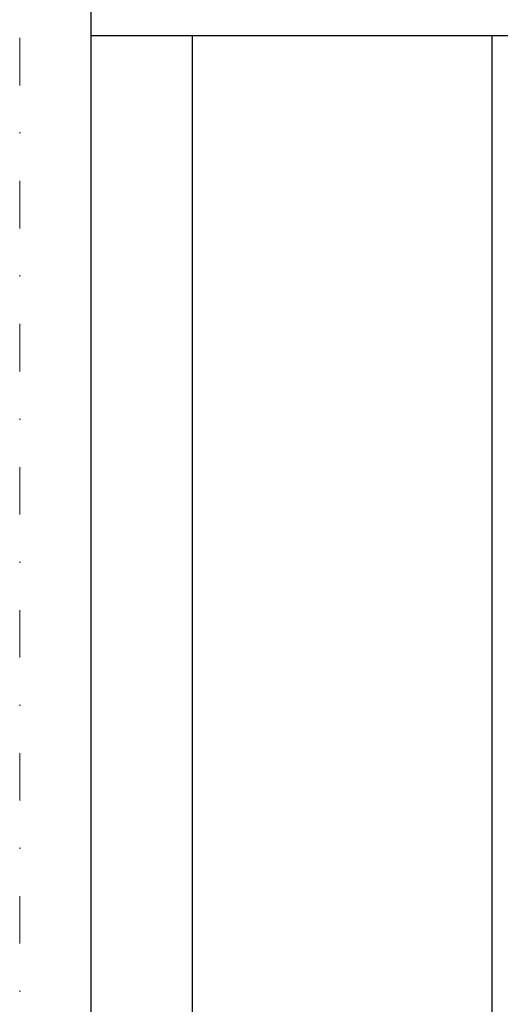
# Model space of a CAD drawing. Header units: millimetres. Extents: x 22865 to 60762, y -18816 to 15611.
# Tile 360 of 517: x 35478 to 35579, y 9680 to 9887. Entities that reach past the tile are written whole.
import ezdxf

# ---------------------------------------------------------------- set-up
doc = ezdxf.new("R2010")
doc.units = ezdxf.units.MM
doc.linetypes.add('1_12', pattern=[3, 1, -1, 0, -1])
for name, color, linetype in [('elem_konstr', 7, 'Continuous'), ('plyty warstwowe PIR', 200, 'Continuous'), ('RDZENIE', 3, 'Continuous')]:
    doc.layers.add(name, color=color, linetype=linetype)
doc.layers.add('OSIE SCIAN', color=151, linetype='Continuous', lineweight=18, plot=False)

msp = doc.modelspace()

# ---------------------------------------------------------------- linework, layer by layer
at = {"layer": 'elem_konstr', "lineweight": -2}
msp.add_line((35577.22, 9883.76), (35577.22, 9408.76), dxfattribs=at)
at = {"layer": 'OSIE SCIAN', "color": 0, "linetype": '1_12', "lineweight": 15, "ltscale": 10}
msp.add_line((35477.97, 10364.92), (35477.97, 9217.21), dxfattribs=at)
at = {"layer": 'plyty warstwowe PIR', "lineweight": -2}
msp.add_line((35514.22, 9883.76), (35514.22, 9433.76), dxfattribs=at)
at = {"layer": 'RDZENIE', "color": 2}
for p, q in [((35492.97, 9408.76), (35492.97, 9997.26)), ((36035.47, 9883.76), (35492.97, 9883.76))]:
    msp.add_line(p, q, dxfattribs=at)

doc.saveas('drawing.dxf')
